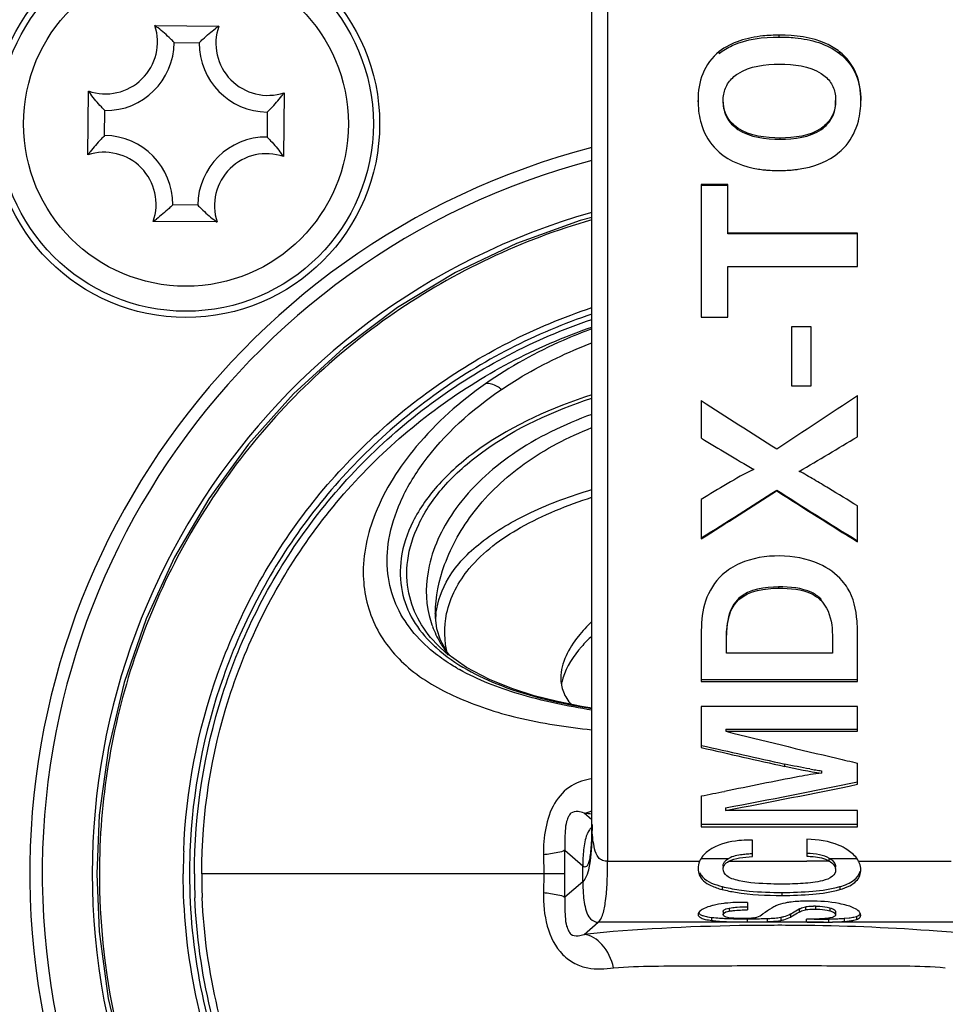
# Model space of a CAD drawing. Header units: millimetres. Extents: x 0 to 420, y -341 to 792.
# Tile 291 of 325: x 369.39 to 371.91, y 157.49 to 160.16. Entities that reach past the tile are written whole.
import ezdxf

# ---------------------------------------------------------------- set-up
doc = ezdxf.new("R2010")
doc.units = ezdxf.units.MM
doc.header["$LTSCALE"] = 23.1
doc.layers.get('0').update_dxf_attribs({"linetype": 'CONTINUOUS'})
doc.layers.add('DIM_PILOTEES', color=7, linetype='CONTINUOUS')
doc.styles.get("Standard").update_dxf_attribs({"font": 'txt', "width": 0.7})
doc.dimstyles.new('DIMSTYLE_4', dxfattribs={"dimtxt": 2.5, "dimasz": 3.5, "dimexe": 2, "dimexo": 0, "dimtad": 1, "dimdec": 0, "dimlfac": 5.882353, "dimdsep": 46, "dimtxsty": 'Standard', "dimblk": '_FILLED', "dimblk1": '_FILLED', "dimblk2": '_FILLED', "dimcen": 0.09, "dimazin": 2, "dimtp": 0.5, "dimtm": 0.5, "dimtfac": 1, "dimtdec": 0, "dimtofl": 0, "dimtmove": 0, "dimatfit": 3, "dimldrblk": '_FILLED', "dimfxl": 0, "dimtolj": 1, "dimarcsym": 0})

# ---------------------------------------------------------------- blocks, each defined once
blk = doc.blocks.new('_FILLED')
at = {"color": 0, "linetype": 'ByBlock'}
blk.add_solid([(0, 0), (-1, 0.14286), (-1, -0.14286)], dxfattribs=at)
blk = doc.blocks.new('*D7')
at = {"layer": 'DIM_PILOTEES', "color": 2, "linetype": 'Continuous'}
for p, q in [((333.3611, 162.8253), (333.3611, 143.9365)), ((394.2482, 162.8253), (394.2482, 143.9365)), ((333.3611, 145.9365), (363.8046, 145.9365)), ((394.2482, 145.9365), (363.8046, 145.9365))]:
    blk.add_line(p, q, dxfattribs=at)
at = {"layer": 'DIM_PILOTEES', "color": 2, "linetype": 'Continuous', "xscale": 3.5, "yscale": 3.5, "zscale": 3.5, "rotation": 180}
blk.add_blockref('_FILLED', (333.3611, 145.9365), dxfattribs=at)
at = {"layer": 'DIM_PILOTEES', "color": 2, "linetype": 'Continuous', "xscale": 3.5, "yscale": 3.5, "zscale": 3.5}
blk.add_blockref('_FILLED', (394.2482, 145.9365), dxfattribs=at)
at = {"layer": 'DIM_PILOTEES', "color": 2, "linetype": 'Continuous', "insert": (363.8046, 149.0615), "char_height": 2.5, "width": 8.303571, "attachment_point": 2, "line_spacing_factor": 0.9}
blk.add_mtext('{\\ftxt;\\W0.0001;\\H0.0001;\\~}{\\ftxt;\\W2.2142857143;\\H2.5; }{\\ftxt;\\W0.0001;\\H0.0001;\\~}', dxfattribs=at)

msp = doc.modelspace()

# ---------------------------------------------------------------- linework, layer by layer
at = {"color": 7, "linetype": 'Continuous'}
for p, q in [((370.9446, 157.9746), (370.9446, 160.7648)), ((370.9871, 160.7648), (370.9871, 157.8746)), ((369.7551, 160.148), (369.9289, 160.1464)), ((369.8076, 160.1021), (369.8756, 160.1015)), ((371.4538, 160.1169), (371.4538, 160.1219)), ((371.2908, 160.0723), (371.2908, 160.0771)), ((371.6183, 160.0722), (371.6183, 160.0769)), ((369.5725, 159.7963), (369.574, 159.97)), ((370.1068, 159.9653), (370.1053, 159.7916)), ((371.2333, 159.9403), (371.2333, 159.9443)), ((371.3016, 159.9398), (371.3016, 159.9438)), ((371.6076, 159.9403), (371.6076, 159.9443)), ((371.6763, 159.9403), (371.6763, 159.9443)), ((369.6183, 159.8488), (369.6189, 159.9168)), ((370.0609, 159.9128), (370.0603, 159.8448)), ((371.3419, 159.8657), (371.3419, 159.8693)), ((371.5689, 159.8656), (371.5689, 159.8692)), ((371.4567, 159.8388), (371.4567, 159.8422)), ((371.3144, 159.7154), (371.2421, 159.7154)), ((371.2421, 159.7154), (371.2421, 159.3551)), ((371.3144, 159.7127), (371.2421, 159.7127)), ((371.3144, 159.5811), (371.3144, 159.7154)), ((369.8717, 159.6595), (369.8037, 159.6601)), ((369.9241, 159.6137), (369.7504, 159.6152)), ((371.6671, 159.583), (371.3144, 159.583)), ((371.6671, 159.5811), (371.3144, 159.5811)), ((371.6671, 159.4928), (371.6671, 159.583)), ((371.3144, 159.4928), (371.6671, 159.4928)), ((371.3144, 159.3551), (371.3144, 159.4928)), ((371.2421, 159.3551), (371.3144, 159.3551)), ((371.5411, 159.3282), (371.4878, 159.3282)), ((371.4878, 159.3282), (371.4878, 159.1682)), ((371.5411, 159.1682), (371.5411, 159.3282)), ((371.4878, 159.1682), (371.5411, 159.1682)), ((371.6671, 159.0294), (371.6671, 159.1416)), ((371.2421, 159.1277), (371.2421, 159.0253)), ((371.3848, 158.9405), (371.3848, 158.9422)), ((371.5088, 158.937), (371.5088, 158.9353)), ((371.4472, 158.8844), (371.4472, 158.8824)), ((371.2421, 158.8589), (371.2421, 158.7515)), ((371.6671, 158.7437), (371.6671, 158.8414)), ((371.4526, 158.621), (371.4526, 158.6175)), ((371.3445, 158.5903), (371.3445, 158.5867)), ((371.5674, 158.5882), (371.5674, 158.5845)), ((370.5182, 158.5478), (370.5182, 158.5488)), ((370.5198, 158.5474), (370.52, 158.5484)), ((370.5202, 158.5475), (370.5203, 158.5485)), ((370.5326, 158.476), (370.5226, 158.5073)), ((371.2421, 158.5068), (371.2421, 158.3639)), ((371.3108, 158.4407), (371.3108, 158.4896)), ((371.5988, 158.4921), (371.5988, 158.4407)), ((371.6671, 158.3639), (371.6671, 158.5021)), ((370.5503, 158.4431), (370.5326, 158.476)), ((370.5266, 158.4607), (370.5264, 158.4608)), ((370.5576, 158.4343), (370.5503, 158.4431)), ((371.5988, 158.4407), (371.3108, 158.4407)), ((371.2421, 158.3688), (371.6671, 158.3688)), ((371.2421, 158.3639), (371.6671, 158.3639)), ((371.6671, 158.2961), (371.2421, 158.2961)), ((371.2421, 158.2961), (371.2421, 158.1841)), ((371.6671, 158.2283), (371.6671, 158.2961)), ((371.309, 158.234), (371.6671, 158.234)), ((371.309, 158.234), (371.309, 158.2283)), ((371.309, 158.2283), (371.6671, 158.2283)), ((371.6671, 158.0841), (371.6671, 158.1417)), ((371.4691, 158.1329), (371.4691, 158.1391)), ((371.5695, 158.1209), (371.5695, 158.1145)), ((371.2421, 158.0524), (371.2421, 157.9687)), ((371.3078, 158.02), (371.3078, 158.0131)), ((371.6671, 158.0131), (371.3078, 158.0131)), ((371.6671, 157.9687), (371.6671, 158.0131)), ((370.9446, 157.9876), (370.9232, 158.0058)), ((371.2421, 157.9759), (371.6671, 157.9759)), ((371.2421, 157.9687), (371.6671, 157.9687)), ((371.3815, 157.932), (371.3732, 157.932)), ((371.3815, 157.8873), (371.3815, 157.932)), ((371.5295, 157.9346), (371.5295, 157.8886)), ((370.8706, 157.9048), (370.9196, 157.8625)), ((370.8126, 157.892), (370.8132, 157.8408)), ((370.9871, 157.8746), (371.2374, 157.8746)), ((371.2415, 157.8823), (371.3167, 157.8823)), ((371.3816, 157.8747), (371.5295, 157.8751)), ((371.5913, 157.8823), (371.6653, 157.8823)), ((371.6703, 157.8746), (371.9221, 157.8746)), ((370.9196, 157.8191), (370.9196, 157.8625)), ((370.871, 157.8408), (369.8824, 157.8408)), ((370.8132, 157.8408), (370.8126, 157.7896)), ((370.9196, 157.8191), (370.8706, 157.7769)), ((371.2986, 157.806), (371.2986, 157.7979)), ((371.6192, 157.8058), (371.6192, 157.7977)), ((371.4617, 157.7899), (371.4617, 157.7817)), ((371.3176, 157.7473), (371.3238, 157.7483)), ((371.3176, 157.7473), (371.3176, 157.7389)), ((371.3682, 157.7629), (371.3682, 157.7425)), ((371.5085, 157.745), (371.5085, 157.7366)), ((371.5258, 157.7509), (371.5258, 157.7425)), ((371.5532, 157.7529), (371.5532, 157.7445)), ((371.5917, 157.7482), (371.5917, 157.7398)), ((371.2592, 157.7237), (371.2702, 157.7221)), ((371.2702, 157.7221), (371.2702, 157.7136)), ((371.3016, 157.7378), (371.3016, 157.7293)), ((371.367, 157.7181), (371.367, 157.7095)), ((371.4213, 157.719), (371.4213, 157.7104)), ((371.4582, 157.7222), (371.4582, 157.7137)), ((371.4848, 157.7312), (371.4848, 157.7228)), ((371.5283, 157.7086), (371.5283, 157.7172)), ((371.5884, 157.7175), (371.5884, 157.709)), ((371.5988, 157.7221), (371.5922, 157.7205)), ((371.6076, 157.7376), (371.6076, 157.7291)), ((371.6313, 157.7194), (371.6445, 157.7207)), ((371.6313, 157.7194), (371.6313, 157.7109)), ((371.6642, 157.7248), (371.6642, 157.7163)), ((370.9233, 157.6758), (370.9617, 157.7086)), ((371.3169, 157.7086), (370.9617, 157.7086)), ((371.5283, 157.7086), (371.3848, 157.7086)), ((371.5304, 157.7086), (371.5283, 157.7086)), ((371.5749, 157.7086), (371.5304, 157.7086)), ((371.5409, 157.7086), (371.551, 157.7087)), ((371.9476, 157.7086), (371.5988, 157.7086)), ((371.6313, 157.7109), (371.6446, 157.7122))]:
    msp.add_line(p, q, dxfattribs=at)
for points in [[(370.9446, 159.6259), (370.9124, 159.6178), (370.7393, 159.5555), (370.5732, 159.4763), (370.4157, 159.3811), (370.2683, 159.2706), (370.1326, 159.1462), (370.0099, 159.0089), (369.9014, 158.8602), (369.8082, 158.7015), (369.7311, 158.5345), (369.671, 158.3608), (369.6284, 158.1821), (369.6036, 158.0002), (369.5967, 157.8408)], [(370.5226, 158.5073), (370.5185, 158.5389), (370.5183, 158.5489)], [(370.6031, 158.4015), (370.5468, 158.4421), (370.5265, 158.4608)], [(370.9446, 158.291), (370.916, 158.2956), (370.851, 158.3089), (370.7875, 158.325), (370.7265, 158.3444), (370.6656, 158.3687), (370.6031, 158.4015)], [(370.9446, 157.9746), (370.9446, 157.9711), (370.9445, 157.9616), (370.9443, 157.954), (370.9441, 157.9482), (370.9439, 157.9445), (370.9438, 157.9434)], [(369.5967, 157.8408), (369.6034, 157.6836), (369.628, 157.5017), (369.6704, 157.323)]]:
    msp.add_lwpolyline(points, dxfattribs=at)
for radius in [0.527, 0.51, 0.442]:
    msp.add_circle((369.8396, 159.8808), radius, dxfattribs=at)
for centre, radius, start, end in [((369.6206, 160.1038), 0.1416, 250.7936, 18.1887), ((369.5423, 159.8568), 0.3607, 52.1321, 53.8346), ((370.1365, 159.8515), 0.3607, 125.1478, 126.8591), ((370.0626, 160.0998), 0.1416, 160.7936, 288.1887), ((369.6206, 160.1038), 0.187, 269.4912, 359.4912), ((370.0626, 160.0998), 0.187, 179.4912, 269.4912), ((369.869, 160.1777), 0.3607, 215.1478, 216.8591), ((369.8156, 160.1782), 0.3607, 322.1321, 323.8346), ((369.6167, 159.6618), 0.187, 359.4912, 89.4912), ((370.0587, 159.6579), 0.187, 89.4912, 179.4912), ((371.4546, 157.8408), 2.04, 104.4904, 75.5095), ((369.8637, 159.5835), 0.3607, 142.1321, 143.8346), ((369.6167, 159.6618), 0.1416, 340.7936, 108.1887), ((371.4546, 157.8408), 2.006, 104.7389, 75.2619), ((370.0587, 159.6579), 0.1416, 70.7936, 198.1887), ((369.8103, 159.5839), 0.3607, 35.1478, 36.8591), ((371.446, 160.0727), 0.3188, 261.3029, 264.2341), ((371.4492, 160.1038), 0.35, 264.2192, 265.9852), ((371.4521, 160.1469), 0.3932, 266.0141, 269.0303), ((371.4531, 160.1939), 0.4402, 268.996, 270.0053), ((371.4532, 160.1921), 0.4384, 269.9937, 271.1436), ((371.4542, 160.15), 0.3963, 271.12, 273.8292), ((371.4568, 160.1093), 0.3555, 273.845, 275.8992), ((371.4597, 160.0812), 0.3272, 275.8989, 278.1329), ((371.4546, 157.8408), 1.87, 105.8441, 74.1572), ((369.5427, 159.9102), 0.3607, 305.1478, 306.8591), ((370.137, 159.9048), 0.3607, 232.1321, 233.8346), ((342.8788, 202.497), 52.0428, 303.29438, 303.5845), ((399.226, 202.6025), 51.7026, 237.23146, 237.50135), ((390.9423, 191.979), 38.3932, 239.12848, 239.37619), ((352.0068, 191.9014), 38.3026, 300.60758, 300.88317), ((360.4419, 175.9948), 20.3441, 302.06485, 302.74904), ((360.4063, 175.9513), 20.3285, 302.21067, 302.8965), ((382.3938, 176.0849), 20.3883, 237.52693, 238.25649), ((382.4285, 176.0402), 20.371, 237.38012, 238.11147), ((370.7614, 158.6069), 0.2677, 193.7894, 199.3851), ((370.748, 158.5202), 0.2297, 173.2084, 176.2984), ((370.7637, 158.6077), 0.2702, 199.382, 200.3407), ((370.7698, 158.6102), 0.2768, 200.3983, 210.6396), ((370.7752, 158.74), 0.3817, 226.1278, 228.2352), ((370.7791, 158.6155), 0.2875, 210.6028, 211.4018), ((370.7918, 158.6236), 0.3026, 211.461, 218.345), ((370.7851, 158.4992), 0.2415, 194.8876, 195.2752), ((370.8703, 158.9066), 0.5853, 239.7991, 240.7119), ((376.3547, 178.3264), 20.7218, 255.90704, 256.76697), ((376.128, 179.4426), 21.807, 257.05308, 257.66432), ((376.1305, 179.3281), 21.7018, 256.98221, 257.59659), ((376.137, 177.409), 19.779, 256.77259, 256.93891), ((371.6875, 158.9972), 0.8844, 260.2248, 261.288), ((371.6479, 158.7386), 0.6227, 261.2908, 262.7679), ((367.707, 177.2985), 19.6119, 280.57988, 281.64964), ((366.4004, 183.0231), 25.4358, 280.97338, 281.1188), ((367.7054, 177.1914), 19.5138, 280.63847, 281.71383), ((371.1892, 160.6365), 2.6441, 264.2271, 264.6855), ((369.7103, 157.9741), 1.2343, 358.9379, 0.0201), ((371.2742, 157.9744), 0.3295, 179.967, 182.7162), ((371.0104, 157.9148), 0.086, 155.8571, 157.2678), ((369.945, 157.9698), 0.9996, 357.9201, 358.9345), ((371.4396, 157.8408), 1.6074, 177.807, 179.9987), ((371.4397, 157.8408), 1.5905, 177.807, 179.9987), ((366.0428, 157.8409), 4.8282, 359.9983, 0.7574), ((371.3133, 185.9984), 28.1237, 270.00684, 270.13899), ((371.3949, 157.5465), 0.3486, 92.1909, 94.4608), ((371.5932, 130.3353), 27.5399, 90.00601, 90.13235), ((371.4546, 157.8408), 1.8507, 180, 360), ((371.4403, 157.8409), 1.5778, 180.0015, 182.3839), ((371.4405, 157.8409), 1.5581, 180.0015, 182.3839), ((366.0449, 157.8407), 4.8261, 359.2427, 0.0018), ((371.4113, 158.2687), 0.4764, 259.0092, 261.9206), ((371.5531, 157.4879), 0.265, 89.9798, 91.1536), ((371.3407, 158.4611), 0.7427, 266.6491, 267.8406), ((371.3533, 158.7843), 1.0661, 267.8233, 268.7211), ((371.3619, 159.1649), 1.4468, 268.7157, 269.4324), ((371.3657, 159.4978), 1.7798, 269.417, 269.6906), ((371.3669, 159.7336), 2.0156, 269.6913, 270.0034), ((371.3676, 159.6668), 1.9487, 269.9839, 270.5698), ((371.3718, 159.2155), 1.4975, 270.5799, 270.9383), ((371.3787, 158.8208), 1.1026, 270.914, 271.8067), ((371.388, 158.5172), 0.7989, 271.826, 272.3846), ((371.3985, 158.281), 0.5625, 272.3209, 273.8281), ((371.5379, 161.6762), 3.959, 270.1701, 270.461), ((371.5505, 160.0862), 2.369, 270.4649, 270.6981), ((371.5602, 159.2879), 1.5706, 270.6976, 271.0284), ((371.5718, 158.6452), 0.9278, 271.0266, 271.9283), ((371.5755, 158.5307), 0.8132, 271.9363, 272.4471), ((371.5785, 158.4607), 0.7432, 272.4464, 272.9988), ((371.5839, 158.3625), 0.6448, 272.984, 274.2223), ((371.3619, 159.1541), 1.4445, 268.7142, 269.4322), ((371.3657, 159.4866), 1.777, 269.4167, 269.6888), ((371.3669, 159.7214), 2.0119, 269.6896, 270.0034), ((371.3676, 159.6552), 1.9456, 269.9838, 270.571), ((371.3718, 159.2043), 1.4948, 270.5812, 270.9401), ((371.3788, 158.8099), 1.1002, 270.9157, 271.8106), ((371.3881, 158.5067), 0.797, 271.8299, 272.389), ((371.4531, 151.2152), 6.4852, 89.33514, 89.46958), ((371.5291, 159.6774), 1.9688, 270.0391, 270.342), ((371.5101, 166.4911), 8.7825, 270.26667, 270.39318), ((371.5548, 159.6882), 1.9795, 270.4508, 270.7177), ((371.5595, 159.31), 1.6012, 270.7168, 271.0339), ((371.5718, 158.6351), 0.9262, 271.0277, 271.9313), ((371.5756, 158.5204), 0.8114, 271.9394, 272.4516), ((371.5786, 158.4503), 0.7413, 272.4509, 273.0044), ((371.5839, 158.3521), 0.6429, 272.9895, 274.2307)]:
    msp.add_arc(centre, radius, start, end, dxfattribs=at)
for points, knots in [([(369.8076, 160.1021), (369.8043, 160.1054), (369.7904, 160.1193), (369.7755, 160.1323), (369.7637, 160.1415)], [0, 0, 0, 0, 0.237509, 1, 1, 1, 1]), ([(369.8756, 160.1015), (369.8789, 160.1048), (369.8931, 160.1184), (369.9082, 160.1311), (369.9202, 160.1401)], [0, 0, 0, 0, 0.237523, 1, 1, 1, 1]), ([(371.4538, 160.1219), (371.4391, 160.1219), (371.3827, 160.1196), (371.324, 160.1031), (371.2908, 160.0771)], [0, 0, 0, 0, 0.257769, 1, 1, 1, 1]), ([(371.2908, 160.0723), (371.3017, 160.0808), (371.3513, 160.1101), (371.4106, 160.1169), (371.4538, 160.1169)], [0, 0, 0, 0, 0.242435, 1, 1, 1, 1]), ([(371.6183, 160.0769), (371.6073, 160.0855), (371.5572, 160.115), (371.4973, 160.1219), (371.4538, 160.1219)], [0, 0, 0, 0, 0.242453, 1, 1, 1, 1]), ([(371.4538, 160.1169), (371.4685, 160.1169), (371.5254, 160.1146), (371.5847, 160.0983), (371.6183, 160.0722)], [0, 0, 0, 0, 0.257604, 1, 1, 1, 1]), ([(371.2908, 160.0771), (371.2712, 160.0616), (371.2397, 160.0196), (371.2333, 159.9689), (371.2333, 159.9443)], [0, 0, 0, 0, 0.503999, 1, 1, 1, 1]), ([(371.6763, 159.9443), (371.6763, 159.9689), (371.6698, 160.0197), (371.638, 160.0615), (371.6183, 160.0769)], [0, 0, 0, 0, 0.495864, 1, 1, 1, 1]), ([(371.6183, 160.0722), (371.6375, 160.0573), (371.6687, 160.0172), (371.6759, 159.9681), (371.6763, 159.9443)], [0, 0, 0, 0, 0.504678, 1, 1, 1, 1]), ([(371.3031, 159.9612), (371.305, 159.9724), (371.3138, 159.9948), (371.3316, 160.0108), (371.3416, 160.0172)], [0, 0, 0, 0, 0.489136, 1, 1, 1, 1]), ([(371.5686, 160.0177), (371.5785, 160.0113), (371.5962, 159.9951), (371.6045, 159.9726), (371.6063, 159.9614)], [0, 0, 0, 0, 0.51079, 1, 1, 1, 1]), ([(369.6189, 159.9168), (369.6157, 159.9201), (369.6021, 159.9343), (369.5893, 159.9493), (369.5804, 159.9613)], [0, 0, 0, 0, 0.237523, 1, 1, 1, 1]), ([(370.0609, 159.9128), (370.0643, 159.9161), (370.0781, 159.9301), (370.0911, 159.9449), (370.1003, 159.9568)], [0, 0, 0, 0, 0.237509, 1, 1, 1, 1]), ([(371.3419, 159.8693), (371.3295, 159.8776), (371.3079, 159.8995), (371.3016, 159.9295), (371.3016, 159.9438)], [0, 0, 0, 0, 0.512716, 1, 1, 1, 1]), ([(371.3016, 159.9398), (371.3016, 159.9256), (371.308, 159.8957), (371.3295, 159.874), (371.3419, 159.8657)], [0, 0, 0, 0, 0.487204, 1, 1, 1, 1]), ([(371.6076, 159.9443), (371.6076, 159.9301), (371.6021, 159.9001), (371.5811, 159.8777), (371.5689, 159.8692)], [0, 0, 0, 0, 0.487903, 1, 1, 1, 1]), ([(371.5689, 159.8656), (371.5811, 159.8741), (371.6021, 159.8964), (371.6076, 159.9262), (371.6076, 159.9403)], [0, 0, 0, 0, 0.512174, 1, 1, 1, 1]), ([(371.2398, 159.8882), (371.2418, 159.8804), (371.2519, 159.8489), (371.2718, 159.8205), (371.2904, 159.8041)], [0, 0, 0, 0, 0.245685, 1, 1, 1, 1]), ([(371.6181, 159.8042), (371.6245, 159.8097), (371.6479, 159.8331), (371.6633, 159.8639), (371.6695, 159.8876)], [0, 0, 0, 0, 0.257343, 1, 1, 1, 1]), ([(369.6183, 159.8488), (369.615, 159.8455), (369.6012, 159.8315), (369.5881, 159.8167), (369.5789, 159.8049)], [0, 0, 0, 0, 0.237509, 1, 1, 1, 1]), ([(370.0603, 159.8448), (370.0636, 159.8415), (370.0772, 159.8273), (370.0899, 159.8123), (370.0989, 159.8003)], [0, 0, 0, 0, 0.237523, 1, 1, 1, 1]), ([(369.8037, 159.6601), (369.8003, 159.6568), (369.7861, 159.6433), (369.7711, 159.6305), (369.7591, 159.6215)], [0, 0, 0, 0, 0.237523, 1, 1, 1, 1]), ([(369.8717, 159.6595), (369.8749, 159.6562), (369.8889, 159.6423), (369.9037, 159.6293), (369.9156, 159.6201)], [0, 0, 0, 0, 0.237509, 1, 1, 1, 1]), ([(370.9442, 159.6197), (370.7536, 159.565), (370.3874, 159.3925), (369.9507, 158.9739), (369.6688, 158.4386), (369.6039, 158.0391), (369.6039, 157.8408)], [0, 0, 0, 0, 0.25, 0.5, 0.75, 1, 1, 1, 1]), ([(369.8334, 157.9023), (369.8396, 158.0655), (369.9021, 158.3923), (370.1377, 158.8304), (370.493, 159.1785), (370.7894, 159.3296), (370.9445, 159.3809)], [0, 0, 0, 0, 0.250015, 0.500014, 0.750003, 1, 1, 1, 1]), ([(370.9446, 159.363), (370.7917, 159.3119), (370.4997, 159.1619), (370.1499, 158.8177), (369.918, 158.3852), (369.8565, 158.0627), (369.8504, 157.9016)], [0, 0, 0, 0, 0.249997, 0.499987, 0.749985, 1, 1, 1, 1]), ([(369.8626, 157.8408), (369.8626, 158.0052), (369.9144, 158.3364), (370.14, 158.7837), (370.4914, 159.1408), (370.7884, 159.2962), (370.9442, 159.3488)], [0, 0, 0, 0, 0.250017, 0.500009, 0.75, 1, 1, 1, 1]), ([(369.8824, 157.8408), (369.8824, 158.0026), (369.9332, 158.3285), (370.1546, 158.7691), (370.4994, 159.1214), (370.7911, 159.2754), (370.9442, 159.3278)], [0, 0, 0, 0, 0.250016, 0.500009, 0.75, 1, 1, 1, 1]), ([(370.9446, 159.3231), (370.9183, 159.3134), (370.8172, 159.273), (370.7211, 159.22), (370.6548, 159.1736)], [0, 0, 0, 0, 0.257378, 1, 1, 1, 1]), ([(370.6984, 159.1581), (370.7169, 159.1707), (370.7949, 159.2201), (370.8789, 159.26), (370.9442, 159.2849)], [0, 0, 0, 0, 0.242079, 1, 1, 1, 1]), ([(370.6548, 159.1736), (370.5853, 159.1251), (370.4671, 159.02), (370.3493, 158.8381), (370.3097, 158.6603), (370.3468, 158.5069), (370.4428, 158.3914), (370.5802, 158.3136), (370.7499, 158.2579), (370.8762, 158.2397), (370.9446, 158.2325)], [0, 0, 0, 0, 0.174256, 0.321225, 0.438818, 0.538105, 0.634463, 0.738769, 0.858623, 1, 1, 1, 1]), ([(370.6984, 159.1581), (370.6947, 159.1611), (370.6822, 159.1697), (370.6654, 159.1763), (370.6551, 159.1732)], [0, 0, 0, 0, 0.306238, 1, 1, 1, 1]), ([(370.5135, 158.4434), (370.4703, 158.4782), (370.4137, 158.5462), (370.3843, 158.6589), (370.3882, 158.7551), (370.4214, 158.8585), (370.5115, 159.0087), (370.6177, 159.1034), (370.6984, 159.1581)], [0, 0, 0, 0, 0.191987, 0.290265, 0.39778, 0.520533, 0.662232, 1, 1, 1, 1]), ([(370.944, 159.1434), (370.8367, 159.1093), (370.686, 159.042), (370.5294, 158.91), (370.455, 158.8069), (370.4205, 158.7042), (370.4222, 158.6097), (370.4542, 158.5282), (370.4904, 158.4843), (370.5107, 158.4648)], [0, 0, 0, 0, 0.347394, 0.498725, 0.62748, 0.734756, 0.827161, 0.913133, 1, 1, 1, 1]), ([(370.5265, 158.4608), (370.5069, 158.4803), (370.472, 158.5242), (370.4409, 158.6048), (370.4381, 158.6981), (370.4709, 158.7994), (370.5412, 158.9018), (370.6923, 159.0333), (370.8393, 159.1003), (370.9441, 159.1346)], [0, 0, 0, 0, 0.087027, 0.173866, 0.267161, 0.374826, 0.502928, 0.653214, 1, 1, 1, 1]), ([(370.9442, 159.0904), (370.8684, 159.0628), (370.7298, 158.9967), (370.5734, 158.8524), (370.4932, 158.6936), (370.4906, 158.5869), (370.5013, 158.5431)], [0, 0, 0, 0, 0.317442, 0.596972, 0.822426, 1, 1, 1, 1]), ([(370.5183, 158.5489), (370.5184, 158.5939), (370.5399, 158.6937), (370.6217, 158.8371), (370.7604, 158.9673), (370.8798, 159.0287), (370.9445, 159.0544)], [0, 0, 0, 0, 0.193713, 0.429201, 0.70054, 1, 1, 1, 1]), ([(371.3848, 158.9405), (371.3599, 158.929), (371.3123, 158.9016), (371.2654, 158.8733), (371.2421, 158.8589)], [0, 0, 0, 0, 0.500654, 1, 1, 1, 1]), ([(371.6671, 158.8414), (371.641, 158.8574), (371.6018, 158.8815), (371.549, 158.9128), (371.5226, 158.9285), (371.5088, 158.9353)], [0, 0, 0, 0, 0.499358, 0.749489, 1, 1, 1, 1]), ([(370.52, 158.5484), (370.5242, 158.5824), (370.552, 158.6576), (370.6457, 158.7524), (370.7816, 158.8303), (370.8875, 158.8691), (370.9443, 158.8859)], [0, 0, 0, 0, 0.180202, 0.407912, 0.687679, 1, 1, 1, 1]), ([(370.5517, 158.4371), (370.5422, 158.473), (370.5401, 158.5595), (370.611, 158.6897), (370.7562, 158.7949), (370.8775, 158.8436), (370.9446, 158.8647)], [0, 0, 0, 0, 0.174617, 0.388894, 0.669019, 1, 1, 1, 1]), ([(371.6402, 158.6175), (371.6358, 158.6246), (371.6157, 158.6519), (371.5869, 158.6725), (371.5636, 158.683)], [0, 0, 0, 0, 0.245742, 1, 1, 1, 1]), ([(371.2993, 158.6538), (371.2784, 158.635), (371.2482, 158.5853), (371.2421, 158.5296), (371.2421, 158.5026)], [0, 0, 0, 0, 0.510893, 1, 1, 1, 1]), ([(371.5674, 158.5882), (371.5605, 158.5954), (371.5258, 158.6181), (371.4832, 158.621), (371.4526, 158.621)], [0, 0, 0, 0, 0.245158, 1, 1, 1, 1]), ([(371.4526, 158.6175), (371.4832, 158.6175), (371.5258, 158.6146), (371.5605, 158.5917), (371.5674, 158.5845)], [0, 0, 0, 0, 0.754871, 1, 1, 1, 1]), ([(371.6671, 158.498), (371.6671, 158.5081), (371.6657, 158.5489), (371.6568, 158.5913), (371.6402, 158.6175)], [0, 0, 0, 0, 0.245632, 1, 1, 1, 1]), ([(371.3445, 158.5903), (371.3375, 158.584), (371.3152, 158.5546), (371.3108, 158.5163), (371.3108, 158.4896)], [0, 0, 0, 0, 0.261266, 1, 1, 1, 1]), ([(371.3108, 158.4854), (371.3108, 158.4942), (371.3122, 158.5298), (371.3244, 158.5685), (371.3445, 158.5867)], [0, 0, 0, 0, 0.24643, 1, 1, 1, 1]), ([(371.5674, 158.5845), (371.5735, 158.5782), (371.5935, 158.5502), (371.5988, 158.5146), (371.5988, 158.4895)], [0, 0, 0, 0, 0.260475, 1, 1, 1, 1]), ([(370.9436, 158.5262), (370.9308, 158.5138), (370.8913, 158.4711), (370.8596, 158.4143), (370.8596, 158.3732)], [0, 0, 0, 0, 0.302477, 1, 1, 1, 1]), ([(370.9438, 158.4872), (370.9341, 158.478), (370.902, 158.4447), (370.8751, 158.4046), (370.8655, 158.373)], [0, 0, 0, 0, 0.287934, 1, 1, 1, 1]), ([(370.5759, 158.4007), (370.5703, 158.404), (370.5488, 158.417), (370.5281, 158.4316), (370.5135, 158.4434)], [0, 0, 0, 0, 0.255839, 1, 1, 1, 1]), ([(370.521, 158.4553), (370.5719, 158.4098), (370.7106, 158.3364), (370.8605, 158.3036), (370.9441, 158.2901)], [0, 0, 0, 0, 0.446462, 1, 1, 1, 1]), ([(370.9445, 158.2859), (370.8771, 158.2963), (370.7533, 158.3217), (370.6346, 158.3678), (370.584, 158.3961)], [0, 0, 0, 0, 0.540515, 1, 1, 1, 1]), ([(370.8596, 158.3732), (370.8596, 158.3604), (370.8645, 158.3337), (370.8793, 158.311), (370.8882, 158.3009)], [0, 0, 0, 0, 0.487363, 1, 1, 1, 1]), ([(370.9447, 158.0986), (370.9253, 158.0966), (370.8838, 158.0835), (370.8374, 158.0329), (370.816, 157.9646), (370.8119, 157.9162), (370.8126, 157.892)], [0, 0, 0, 0, 0.216815, 0.463593, 0.730847, 1, 1, 1, 1]), ([(370.9232, 158.0058), (370.9179, 158.0077), (370.9063, 158.0108), (370.888, 158.0089), (370.8801, 157.9953), (370.8735, 157.9796), (370.8706, 157.9484), (370.8702, 157.9223), (370.8706, 157.9048)], [0, 0, 0, 0, 0.119689, 0.261589, 0.341453, 0.440275, 0.62645, 1, 1, 1, 1]), ([(370.9196, 157.8625), (370.9212, 157.861), (370.925, 157.8584), (370.9319, 157.8615), (370.9357, 157.8696), (370.939, 157.8814), (370.9415, 157.8982), (370.9442, 157.9296), (370.9446, 157.9556), (370.9446, 157.9745)], [0, 0, 0, 0, 0.05202, 0.094974, 0.158679, 0.255091, 0.387161, 0.555618, 1, 1, 1, 1]), ([(370.9871, 157.8746), (370.9825, 157.8746), (370.973, 157.8757), (370.9578, 157.8865), (370.9513, 157.9084), (370.947, 157.9332), (370.9454, 157.9503), (370.945, 157.9587)], [0, 0, 0, 0, 0.134594, 0.264783, 0.51143, 0.755823, 1, 1, 1, 1]), ([(370.9311, 157.948), (370.9256, 157.9347), (370.9206, 157.9057), (370.9196, 157.8769), (370.9196, 157.8625)], [0, 0, 0, 0, 0.499347, 1, 1, 1, 1]), ([(370.9439, 157.9336), (370.943, 157.9078), (370.9409, 157.8735), (370.9308, 157.8354), (370.9238, 157.8228), (370.9196, 157.8191)], [0, 0, 0, 0, 0.650058, 0.859254, 1, 1, 1, 1]), ([(371.3732, 157.932), (371.3636, 157.932), (371.3287, 157.9306), (371.2932, 157.9221), (371.2712, 157.9094)], [0, 0, 0, 0, 0.275003, 1, 1, 1, 1]), ([(371.6384, 157.9065), (371.6317, 157.9109), (371.598, 157.9284), (371.5592, 157.9336), (371.5295, 157.9346)], [0, 0, 0, 0, 0.212632, 1, 1, 1, 1]), ([(370.8706, 157.9048), (370.8653, 157.9008), (370.8448, 157.8968), (370.8257, 157.8935), (370.8125, 157.892)], [0, 0, 0, 0, 0.332813, 1, 1, 1, 1]), ([(371.2712, 157.9094), (371.267, 157.9069), (371.2534, 157.898), (371.2419, 157.8851), (371.2374, 157.8746)], [0, 0, 0, 0, 0.299687, 1, 1, 1, 1]), ([(371.6703, 157.8746), (371.6688, 157.8775), (371.6604, 157.8902), (371.6484, 157.9), (371.6384, 157.9065)], [0, 0, 0, 0, 0.214546, 1, 1, 1, 1]), ([(370.9617, 157.7086), (370.9672, 157.7133), (370.9754, 157.7314), (370.9822, 157.7657), (370.9864, 157.8154), (370.9871, 157.8532), (370.9871, 157.8746)], [0, 0, 0, 0, 0.126646, 0.33189, 0.622917, 1, 1, 1, 1]), ([(371.3016, 157.8536), (371.3016, 157.8574), (371.3045, 157.8665), (371.3121, 157.8721), (371.3167, 157.8746)], [0, 0, 0, 0, 0.422104, 1, 1, 1, 1]), ([(371.3033, 157.8692), (371.3038, 157.8704), (371.3069, 157.876), (371.3123, 157.8799), (371.3167, 157.8823)], [0, 0, 0, 0, 0.208891, 1, 1, 1, 1]), ([(371.3677, 157.8941), (371.363, 157.8937), (371.3456, 157.8919), (371.3279, 157.8884), (371.3167, 157.8823)], [0, 0, 0, 0, 0.274546, 1, 1, 1, 1]), ([(371.3167, 157.8746), (371.3257, 157.8795), (371.3476, 157.885), (371.3696, 157.8868), (371.3815, 157.8873)], [0, 0, 0, 0, 0.462487, 1, 1, 1, 1]), ([(371.5913, 157.8823), (371.5831, 157.8875), (371.5622, 157.8936), (371.5411, 157.8957), (371.5295, 157.8962)], [0, 0, 0, 0, 0.454112, 1, 1, 1, 1]), ([(371.5295, 157.8886), (371.5353, 157.8883), (371.5559, 157.8867), (371.5774, 157.883), (371.5903, 157.8752)], [0, 0, 0, 0, 0.277145, 1, 1, 1, 1]), ([(371.5912, 157.8823), (371.5903, 157.8827), (371.5876, 157.8793), (371.5898, 157.8769), (371.5903, 157.8752)], [0, 0, 0, 0, 0.350519, 1, 1, 1, 1]), ([(371.5903, 157.8752), (371.5954, 157.8721), (371.6042, 157.8656), (371.6076, 157.855), (371.6076, 157.8506)], [0, 0, 0, 0, 0.576261, 1, 1, 1, 1]), ([(371.5913, 157.8823), (371.5939, 157.8807), (371.602, 157.8751), (371.6076, 157.8652), (371.6076, 157.8585)], [0, 0, 0, 0, 0.317415, 1, 1, 1, 1]), ([(371.6763, 157.8519), (371.6763, 157.8577), (371.6747, 157.8656), (371.6713, 157.8728), (371.6703, 157.8746)], [0, 0, 0, 0, 0.730935, 1, 1, 1, 1]), ([(371.2333, 157.8545), (371.2333, 157.8487), (371.2354, 157.8363), (371.2481, 157.8194), (371.2703, 157.8064), (371.2883, 157.8006), (371.2986, 157.7979)], [0, 0, 0, 0, 0.186858, 0.392916, 0.657749, 1, 1, 1, 1]), ([(371.3449, 157.8217), (371.3383, 157.8231), (371.3267, 157.8263), (371.3093, 157.8343), (371.3016, 157.8465), (371.3016, 157.8536)], [0, 0, 0, 0, 0.351646, 0.629434, 1, 1, 1, 1]), ([(371.6076, 157.8506), (371.6076, 157.8445), (371.5979, 157.8288), (371.5816, 157.8244), (371.5719, 157.8218)], [0, 0, 0, 0, 0.381038, 1, 1, 1, 1]), ([(371.6192, 157.7977), (371.6284, 157.8004), (371.6444, 157.8062), (371.6638, 157.819), (371.6746, 157.835), (371.6763, 157.8465), (371.6763, 157.8519)], [0, 0, 0, 0, 0.338406, 0.599747, 0.807778, 1, 1, 1, 1]), ([(371.6192, 157.8058), (371.6329, 157.8098), (371.6561, 157.8179), (371.6722, 157.8382), (371.6747, 157.8474)], [0, 0, 0, 0, 0.597689, 1, 1, 1, 1]), ([(373.0759, 157.7793), (373.0679, 157.571), (372.9697, 157.153), (372.5971, 156.6316), (372.0547, 156.2891), (371.4231, 156.1775), (370.7962, 156.313), (370.2672, 156.6758), (369.9146, 157.2108), (369.8322, 157.6323), (369.8322, 157.8408)], [0, 0, 0, 0, 0.124998, 0.249998, 0.374998, 0.499998, 0.624999, 0.749999, 0.874999, 1, 1, 1, 1]), ([(369.8492, 157.8408), (369.8492, 157.6345), (369.9308, 157.2174), (370.2796, 156.688), (370.8031, 156.329), (371.4234, 156.1949), (372.0484, 156.3054), (372.5851, 156.6443), (372.9538, 157.1602), (373.051, 157.5738), (373.0589, 157.78)], [0, 0, 0, 0, 0.125001, 0.250001, 0.375001, 0.500002, 0.625002, 0.750002, 0.875002, 1, 1, 1, 1]), ([(373.0467, 157.8408), (373.0467, 157.6364), (372.966, 157.2233), (372.6208, 156.6986), (372.1026, 156.3424), (371.4883, 156.2087), (370.869, 156.317), (370.3365, 156.6515), (369.97, 157.1616), (369.8724, 157.571), (369.8639, 157.7752)], [0, 0, 0, 0, 0.125001, 0.250001, 0.375002, 0.500002, 0.625002, 0.750002, 0.875002, 1, 1, 1, 1]), ([(373.0269, 157.8408), (373.0269, 157.639), (372.9472, 157.231), (372.6062, 156.7129), (372.0945, 156.3611), (371.4878, 156.2291), (370.8763, 156.336), (370.3505, 156.6664), (369.9885, 157.17), (369.8922, 157.5744), (369.8838, 157.776)], [0, 0, 0, 0, 0.125001, 0.250001, 0.375002, 0.500002, 0.625002, 0.750002, 0.875002, 1, 1, 1, 1]), ([(371.2375, 157.8432), (371.2395, 157.8391), (371.2542, 157.8191), (371.2795, 157.8109), (371.2986, 157.806)], [0, 0, 0, 0, 0.188194, 1, 1, 1, 1]), ([(371.4617, 157.8125), (371.4517, 157.8125), (371.4126, 157.8131), (371.3732, 157.8155), (371.3449, 157.8217)], [0, 0, 0, 0, 0.257879, 1, 1, 1, 1]), ([(371.5719, 157.8218), (371.5547, 157.8172), (371.5177, 157.8134), (371.4808, 157.8125), (371.4617, 157.8125)], [0, 0, 0, 0, 0.483041, 1, 1, 1, 1]), ([(370.9196, 157.8191), (370.9196, 157.8085), (370.9201, 157.7897), (370.9228, 157.7631), (370.9281, 157.7396), (370.9376, 157.7168), (370.9538, 157.7086), (370.9617, 157.7086)], [0, 0, 0, 0, 0.25055, 0.438589, 0.626171, 0.814974, 1, 1, 1, 1]), ([(371.2986, 157.7979), (371.3106, 157.7948), (371.3644, 157.784), (371.4194, 157.7817), (371.4617, 157.7817)], [0, 0, 0, 0, 0.226501, 1, 1, 1, 1]), ([(371.3443, 157.7971), (371.3537, 157.7957), (371.3926, 157.7912), (371.4319, 157.7899), (371.4617, 157.7899)], [0, 0, 0, 0, 0.240489, 1, 1, 1, 1]), ([(371.4617, 157.7899), (371.4897, 157.7899), (371.5425, 157.7915), (371.5953, 157.7989), (371.6192, 157.8058)], [0, 0, 0, 0, 0.528924, 1, 1, 1, 1]), ([(371.4617, 157.7817), (371.4897, 157.7817), (371.5425, 157.7833), (371.5953, 157.7907), (371.6192, 157.7977)], [0, 0, 0, 0, 0.52921, 1, 1, 1, 1]), ([(370.8126, 157.7896), (370.8117, 157.7591), (370.8174, 157.6986), (370.8505, 157.6288), (370.896, 157.5952), (370.9323, 157.5831), (370.9683, 157.5812), (370.9918, 157.5829), (371.0033, 157.585)], [0, 0, 0, 0, 0.279234, 0.549315, 0.67246, 0.78553, 0.893502, 1, 1, 1, 1]), ([(370.8125, 157.7896), (370.8257, 157.7881), (370.8448, 157.7848), (370.8653, 157.7808), (370.8706, 157.7768)], [0, 0, 0, 0, 0.667182, 1, 1, 1, 1]), ([(370.8706, 157.7768), (370.8702, 157.7593), (370.8705, 157.7331), (370.8736, 157.7019), (370.8801, 157.6862), (370.8881, 157.6727), (370.9063, 157.6708), (370.9179, 157.674), (370.9232, 157.6758)], [0, 0, 0, 0, 0.373978, 0.559956, 0.660017, 0.737961, 0.880192, 1, 1, 1, 1]), ([(371.5369, 157.7663), (371.5322, 157.7663), (371.5138, 157.7661), (371.4954, 157.7649), (371.482, 157.763)], [0, 0, 0, 0, 0.258579, 1, 1, 1, 1]), ([(371.6379, 157.7545), (371.6312, 157.7564), (371.5981, 157.7643), (371.5639, 157.7663), (371.5369, 157.7663)], [0, 0, 0, 0, 0.20499, 1, 1, 1, 1]), ([(371.2447, 157.7433), (371.2429, 157.7422), (371.2381, 157.7391), (371.2333, 157.7339), (371.2333, 157.73)], [0, 0, 0, 0, 0.347263, 1, 1, 1, 1]), ([(371.2748, 157.7547), (371.2715, 157.7539), (371.2611, 157.7511), (371.251, 157.7471), (371.2447, 157.7433)], [0, 0, 0, 0, 0.31207, 1, 1, 1, 1]), ([(371.3144, 157.7611), (371.3107, 157.7608), (371.2974, 157.7594), (371.2842, 157.757), (371.2748, 157.7547)], [0, 0, 0, 0, 0.276725, 1, 1, 1, 1]), ([(371.3016, 157.7378), (371.3016, 157.7383), (371.3023, 157.7417), (371.3057, 157.7436), (371.3083, 157.7446)], [0, 0, 0, 0, 0.171935, 1, 1, 1, 1]), ([(371.3083, 157.7446), (371.3089, 157.7449), (371.3119, 157.746), (371.3151, 157.7468), (371.3176, 157.7473)], [0, 0, 0, 0, 0.205328, 1, 1, 1, 1]), ([(371.3176, 157.7389), (371.3212, 157.7396), (371.338, 157.7419), (371.355, 157.7424), (371.3682, 157.7425)], [0, 0, 0, 0, 0.218279, 1, 1, 1, 1]), ([(371.4449, 157.7532), (371.4411, 157.7514), (371.4291, 157.7447), (371.4179, 157.7366), (371.41, 157.7313)], [0, 0, 0, 0, 0.301851, 1, 1, 1, 1]), ([(371.482, 157.763), (371.4781, 157.7625), (371.4655, 157.7603), (371.453, 157.7568), (371.4449, 157.7532)], [0, 0, 0, 0, 0.304403, 1, 1, 1, 1]), ([(371.4848, 157.7312), (371.4867, 157.7323), (371.4947, 157.7367), (371.5024, 157.7416), (371.5085, 157.745)], [0, 0, 0, 0, 0.232228, 1, 1, 1, 1]), ([(371.5085, 157.745), (371.5096, 157.7455), (371.515, 157.7482), (371.521, 157.7499), (371.5258, 157.7509)], [0, 0, 0, 0, 0.191046, 1, 1, 1, 1]), ([(371.5085, 157.7366), (371.5096, 157.7371), (371.515, 157.7398), (371.521, 157.7415), (371.5258, 157.7425)], [0, 0, 0, 0, 0.190977, 1, 1, 1, 1]), ([(371.5258, 157.7509), (371.5274, 157.7512), (371.5347, 157.7523), (371.542, 157.7527), (371.5478, 157.7528)], [0, 0, 0, 0, 0.21923, 1, 1, 1, 1]), ([(371.5258, 157.7425), (371.5278, 157.7429), (371.5368, 157.7442), (371.546, 157.7445), (371.5532, 157.7445)], [0, 0, 0, 0, 0.218275, 1, 1, 1, 1]), ([(371.5532, 157.7529), (371.557, 157.7529), (371.57, 157.7525), (371.5829, 157.7507), (371.5917, 157.7482)], [0, 0, 0, 0, 0.297962, 1, 1, 1, 1]), ([(371.5532, 157.7445), (371.5571, 157.7445), (371.57, 157.7441), (371.5829, 157.7423), (371.5917, 157.7398)], [0, 0, 0, 0, 0.298405, 1, 1, 1, 1]), ([(371.5917, 157.7482), (371.5942, 157.7475), (371.5999, 157.7456), (371.6076, 157.7415), (371.6076, 157.7376)], [0, 0, 0, 0, 0.405252, 1, 1, 1, 1]), ([(371.5917, 157.7398), (371.5942, 157.7391), (371.5999, 157.7372), (371.6076, 157.733), (371.6076, 157.7291)], [0, 0, 0, 0, 0.405139, 1, 1, 1, 1]), ([(371.6763, 157.7277), (371.6763, 157.7327), (371.6641, 157.7468), (371.6486, 157.7513), (371.6379, 157.7545)], [0, 0, 0, 0, 0.308164, 1, 1, 1, 1]), ([(371.2333, 157.73), (371.2333, 157.7258), (371.2413, 157.7192), (371.2545, 157.7161), (371.2644, 157.7143), (371.2702, 157.7136)], [0, 0, 0, 0, 0.29902, 0.585376, 1, 1, 1, 1]), ([(371.2344, 157.7343), (371.2348, 157.7337), (371.237, 157.731), (371.2402, 157.7293), (371.2427, 157.7282)], [0, 0, 0, 0, 0.200015, 1, 1, 1, 1]), ([(371.2427, 157.7282), (371.2438, 157.7277), (371.2491, 157.7258), (371.2547, 157.7246), (371.2592, 157.7237)], [0, 0, 0, 0, 0.204129, 1, 1, 1, 1]), ([(371.2702, 157.7221), (371.2722, 157.7218), (371.2812, 157.7208), (371.2903, 157.7201), (371.2973, 157.7197)], [0, 0, 0, 0, 0.223641, 1, 1, 1, 1]), ([(371.2702, 157.7136), (371.2722, 157.7133), (371.2812, 157.7123), (371.2903, 157.7116), (371.2973, 157.7112)], [0, 0, 0, 0, 0.2235, 1, 1, 1, 1]), ([(371.3016, 157.7293), (371.3016, 157.7301), (371.3038, 157.7366), (371.3121, 157.7378), (371.3176, 157.7389)], [0, 0, 0, 0, 0.12831, 1, 1, 1, 1]), ([(371.3169, 157.7212), (371.3145, 157.7217), (371.3093, 157.7227), (371.3016, 157.7259), (371.3016, 157.7293)], [0, 0, 0, 0, 0.418116, 1, 1, 1, 1]), ([(371.3561, 157.7186), (371.3523, 157.7186), (371.3392, 157.7188), (371.3261, 157.7196), (371.3169, 157.7212)], [0, 0, 0, 0, 0.29002, 1, 1, 1, 1]), ([(371.3848, 157.7204), (371.3829, 157.72), (371.3734, 157.7188), (371.3638, 157.7186), (371.3561, 157.7186)], [0, 0, 0, 0, 0.199822, 1, 1, 1, 1]), ([(371.3848, 157.7204), (371.3877, 157.7209), (371.3966, 157.7233), (371.4048, 157.7278), (371.41, 157.7313)], [0, 0, 0, 0, 0.325106, 1, 1, 1, 1]), ([(371.4213, 157.7104), (371.425, 157.7106), (371.4373, 157.7112), (371.4497, 157.7122), (371.4582, 157.7137)], [0, 0, 0, 0, 0.301462, 1, 1, 1, 1]), ([(371.4361, 157.7198), (371.4382, 157.7199), (371.4456, 157.7205), (371.453, 157.7213), (371.4582, 157.7222)], [0, 0, 0, 0, 0.292347, 1, 1, 1, 1]), ([(371.4582, 157.7222), (371.461, 157.7227), (371.4702, 157.7247), (371.4791, 157.7282), (371.4848, 157.7312)], [0, 0, 0, 0, 0.307588, 1, 1, 1, 1]), ([(371.4582, 157.7137), (371.461, 157.7142), (371.4702, 157.7162), (371.4791, 157.7197), (371.4848, 157.7228)], [0, 0, 0, 0, 0.30762, 1, 1, 1, 1]), ([(371.4848, 157.7228), (371.4867, 157.7238), (371.4947, 157.7282), (371.5024, 157.7332), (371.5085, 157.7366)], [0, 0, 0, 0, 0.232187, 1, 1, 1, 1]), ([(371.5749, 157.7183), (371.5712, 157.718), (371.5557, 157.7173), (371.5402, 157.7172), (371.5283, 157.7172)], [0, 0, 0, 0, 0.235894, 1, 1, 1, 1]), ([(371.5922, 157.7205), (371.591, 157.7202), (371.5853, 157.7192), (371.5794, 157.7186), (371.5749, 157.7183)], [0, 0, 0, 0, 0.211019, 1, 1, 1, 1]), ([(371.6076, 157.7291), (371.6076, 157.7285), (371.6065, 157.7245), (371.6019, 157.7231), (371.5988, 157.7221)], [0, 0, 0, 0, 0.166696, 1, 1, 1, 1]), ([(371.6445, 157.7207), (371.6466, 157.721), (371.6532, 157.7219), (371.6598, 157.7233), (371.6642, 157.7248)], [0, 0, 0, 0, 0.306653, 1, 1, 1, 1]), ([(371.6446, 157.7122), (371.6466, 157.7124), (371.6532, 157.7134), (371.6598, 157.7148), (371.6642, 157.7163)], [0, 0, 0, 0, 0.306768, 1, 1, 1, 1]), ([(371.6642, 157.7248), (371.6656, 157.7253), (371.6698, 157.7269), (371.674, 157.7296), (371.6754, 157.7323)], [0, 0, 0, 0, 0.330504, 1, 1, 1, 1]), ([(371.6642, 157.7163), (371.6662, 157.7169), (371.6714, 157.7188), (371.6763, 157.724), (371.6763, 157.7277)], [0, 0, 0, 0, 0.357088, 1, 1, 1, 1]), ([(371.5131, 157.7001), (371.4575, 157.7006), (371.2607, 157.6998), (371.0638, 157.6902), (370.9233, 157.6758)], [0, 0, 0, 0, 0.282647, 1, 1, 1, 1]), ([(371.2973, 157.7112), (371.2999, 157.711), (371.3106, 157.7105), (371.3213, 157.7101), (371.3295, 157.7099)], [0, 0, 0, 0, 0.234572, 1, 1, 1, 1]), ([(371.9861, 157.6758), (371.9522, 157.6792), (371.7999, 157.6917), (371.6472, 157.6986), (371.5284, 157.6999)], [0, 0, 0, 0, 0.222488, 1, 1, 1, 1]), ([(371.0032, 157.5849), (370.9975, 157.6077), (370.9805, 157.6479), (370.9417, 157.6736), (370.9231, 157.6758)], [0, 0, 0, 0, 0.556598, 1, 1, 1, 1]), ([(371.0033, 157.5849), (371.0394, 157.5881), (371.1134, 157.59), (371.2638, 157.5897), (371.4548, 157.5922), (371.6817, 157.5891), (371.8325, 157.5917), (371.9062, 157.5851)], [0, 0, 0, 0, 0.120211, 0.245615, 0.499989, 0.7544, 1, 1, 1, 1])]:
    msp.add_open_spline(points, degree=3, knots=knots, dxfattribs=at)
for points in [[(371.3416, 160.0172), (371.3741, 160.0383), (371.4162, 160.0429), (371.4549, 160.0429)], [(371.4549, 160.0429), (371.4937, 160.0429), (371.5359, 160.0387), (371.5686, 160.0177)], [(371.2333, 159.9443), (371.2333, 159.9255), (371.2352, 159.9065), (371.2398, 159.8882)], [(371.3016, 159.9438), (371.3016, 159.9496), (371.3021, 159.9555), (371.3031, 159.9612)], [(371.6063, 159.9614), (371.6072, 159.9558), (371.6076, 159.95), (371.6076, 159.9443)], [(371.6695, 159.8876), (371.6743, 159.906), (371.6763, 159.9253), (371.6763, 159.9443)], [(371.4567, 159.8422), (371.4174, 159.8422), (371.3745, 159.8473), (371.3419, 159.8693)], [(371.3419, 159.8657), (371.3746, 159.8439), (371.4174, 159.8388), (371.4567, 159.8388)], [(371.5689, 159.8692), (371.5373, 159.8473), (371.4952, 159.8422), (371.4567, 159.8422)], [(371.4567, 159.8388), (371.4952, 159.8388), (371.5372, 159.8439), (371.5689, 159.8656)], [(371.2904, 159.8041), (371.3197, 159.7783), (371.3593, 159.7635), (371.3978, 159.7576)], [(371.506, 159.7572), (371.5461, 159.763), (371.5874, 159.7778), (371.6181, 159.8042)], [(371.4549, 158.7053), (371.4183, 158.7053), (371.3804, 158.6996), (371.347, 158.6846)], [(371.5636, 158.683), (371.5299, 158.6981), (371.4919, 158.7053), (371.4549, 158.7053)], [(371.347, 158.6846), (371.3298, 158.6769), (371.3134, 158.6664), (371.2993, 158.6538)], [(371.4526, 158.621), (371.4151, 158.621), (371.3724, 158.6153), (371.3445, 158.5903)], [(371.3445, 158.5867), (371.3724, 158.6117), (371.4151, 158.6175), (371.4526, 158.6175)], [(370.8655, 158.373), (370.8637, 158.3672), (370.8622, 158.3611), (370.8612, 158.3551)], [(371.5374, 158.1257), (371.5145, 158.1296), (371.4918, 158.1342), (371.4691, 158.1391)], [(371.4691, 158.1329), (371.5024, 158.1257), (371.5357, 158.1188), (371.5695, 158.1145)], [(371.5695, 158.1145), (371.5491, 158.1124), (371.5289, 158.1088), (371.5088, 158.1051)], [(371.5088, 158.1051), (371.4409, 158.0923), (371.3733, 158.078), (371.3055, 158.0647)], [(370.9231, 158.0058), (370.9306, 158.0067), (370.938, 158.0091), (370.9447, 158.0124)], [(370.9375, 157.9599), (370.9353, 157.9568), (370.9335, 157.9534), (370.932, 157.95)], [(370.9446, 157.9672), (370.9419, 157.9652), (370.9395, 157.9626), (370.9375, 157.9599)], [(371.2374, 157.8746), (371.2347, 157.8683), (371.2333, 157.8614), (371.2333, 157.8545)], [(371.3016, 157.8614), (371.3016, 157.8641), (371.3022, 157.8668), (371.3033, 157.8692)], [(371.2986, 157.806), (371.3058, 157.8041), (371.3131, 157.8025), (371.3204, 157.8011)], [(371.3682, 157.7629), (371.3503, 157.7629), (371.3323, 157.7626), (371.3144, 157.7611)], [(371.3238, 157.7483), (371.329, 157.7491), (371.3341, 157.7495), (371.3393, 157.7499)], [(371.3393, 157.7499), (371.3489, 157.7506), (371.3586, 157.7508), (371.3682, 157.7509)]]:
    msp.add_open_spline(points, degree=3, dxfattribs=at)

# ---------------------------------------------------------------- dimensions: what is measured, and where the dimension line sits
at = {"layer": 'DIM_PILOTEES', "color": 2, "linetype": 'Continuous'}
dim = msp.add_linear_dim(base=(333.3611, 145.9365), p1=(394.2482, 162.8253), p2=(333.3611, 162.8253), angle=180, text='{\\ftxt;\\W0.0001;\\H0.0001;\\~}{\\ftxt;\\W2.2142857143;\\H2.5; }{\\ftxt;\\W0.0001;\\H0.0001;\\~}', dimstyle='DIMSTYLE_4', dxfattribs=at)
dim.commit()
dim.dimension.update_dxf_attribs({"geometry": '*D7', "text_midpoint": (363.4475, 145.9365), "dimtype": 160})

doc.saveas('drawing.dxf')
